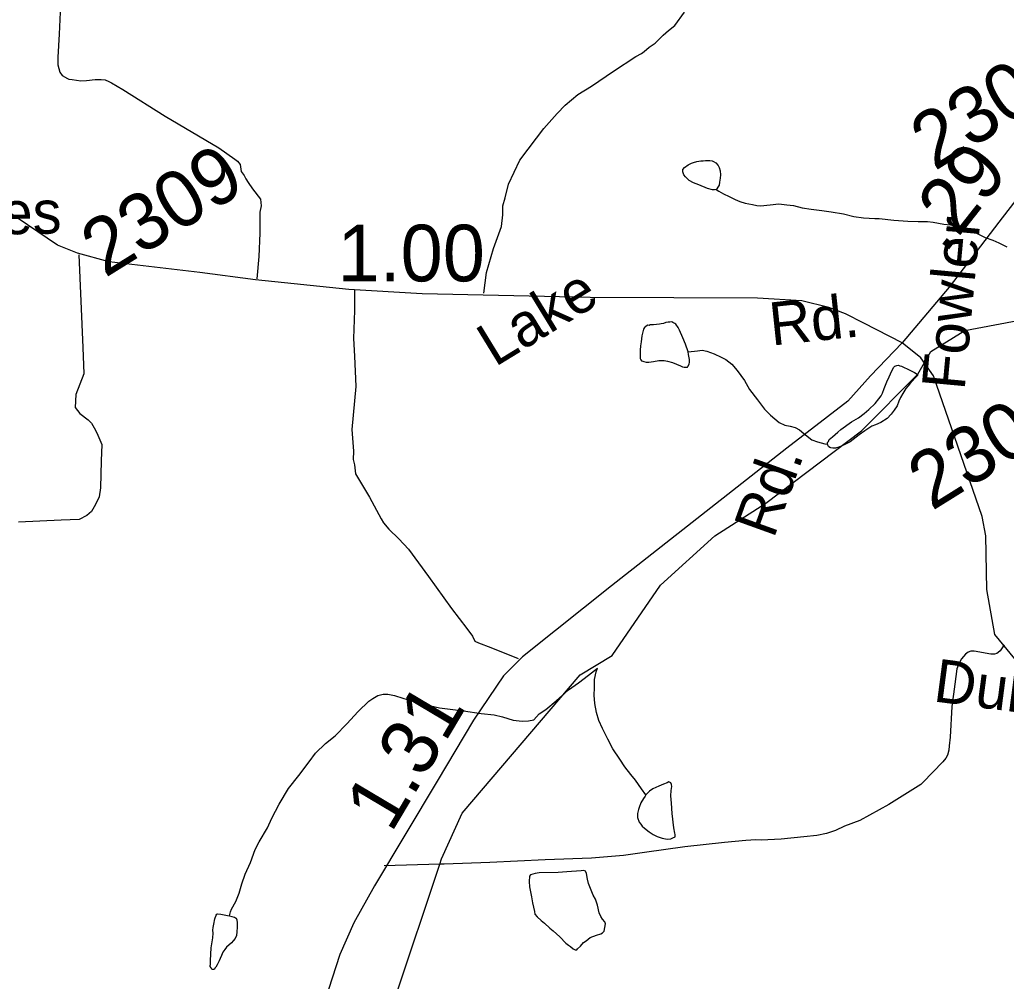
# Model space of a CAD drawing. Extents: x 2001466 to 31450019, y -30647475 to 847247.
# Drawn here: x 2192870 to 2197224, y 779018 to 783261 of the extents above; entities that cross this region are included whole.
import ezdxf

# ---------------------------------------------------------------- set-up
doc = ezdxf.new("R2010")
doc.units = 0
for name, color, linetype in [('Exist Hydrographic Misc Water Feature', 7, 'Continuous'), ('Exist Road Non-System Type 51', 7, 'Continuous'), ('Exist Road Secondary Mileage Hundredths English Label', 7, 'Continuous'), ('Exist Road Secondary Type 51 Attributed', 7, 'Continuous'), ('Exist Road Secondary Type 51 Label', 7, 'Continuous'), ('Exist Road Secondary Type 51 Number Label', 7, 'Continuous')]:
    doc.layers.add(name, color=color, linetype=linetype)

msp = doc.modelspace()

# ---------------------------------------------------------------- linework, layer by layer
at = {"layer": 'Exist Hydrographic Misc Water Feature'}
for p, q in [((2196761.9, 781732), (2196798, 781714.4)), ((2196798, 781714.4), (2196818.1, 781704.4))]:
    msp.add_line(p, q, dxfattribs=at)
for points in [[(2195943, 782512.1), (2195936.6, 782510.2), (2195926.8, 782510.1), (2195904.8, 782515.8), (2195867.1, 782531.7), (2195842.9, 782541.4), (2195824.4, 782551.1), (2195816.4, 782559.2), (2195808.8, 782567.3), (2195800.6, 782577), (2195796.3, 782589), (2195796.3, 782599.2), (2195804.3, 782608.9), (2195820.3, 782621.1), (2195834.1, 782627.1), (2195844.1, 782631.3), (2195858.1, 782635.3), (2195876.1, 782637.4), (2195885.9, 782637.6), (2195896.2, 782639.7), (2195908.1, 782639.9), (2195916.1, 782639.9), (2195925.9, 782638), (2195932.1, 782635.9), (2195942.1, 782629.9), (2195952, 782618.2), (2195956.3, 782608.2), (2195960.4, 782594.2), (2195962.4, 782576.1), (2195960.6, 782562.2), (2195958.3, 782544.3), (2195956.9, 782530.3), (2195950.9, 782522.3), (2195947.1, 782513.9), (2195943, 782512.1)], [(2195943, 782512.1), (2195955.3, 782504.2), (2195975.3, 782492.2), (2196001.4, 782480.5), (2196027.6, 782466.9), (2196047.5, 782458.6), (2196071.3, 782450.9), (2196103.5, 782445.3), (2196123.2, 782441.5), (2196139.4, 782439.4), (2196181.4, 782443.6), (2196219.6, 782448), (2196255.5, 782444.2), (2196285.4, 782440.5), (2196323.3, 782430.7), (2196363.1, 782425.1), (2196409.2, 782419.3), (2196451.3, 782413.8), (2196505.8, 782404), (2196551.3, 782392.2), (2196593.4, 782386.6), (2196643.8, 782383.1), (2196663.3, 782383), (2196727.7, 782375.7), (2196789.4, 782372), (2196835.5, 782370.3), (2196875.5, 782370.4), (2196901.6, 782366.8), (2196947.5, 782359.1), (2196977.4, 782355.4), (2197015.8, 782347.6), (2197059.9, 782332), (2197085.7, 782322), (2197129.8, 782300.3), (2197164, 782288.7), (2197190.1, 782277), (2197226.2, 782259)], [(2196162.1, 781126.9), (2196585.2, 781446.2), (2196833.1, 781696.9), (2196891.1, 781797.5), (2197040.2, 781889.5), (2197539.1, 781984.2), (2197705.2, 782062.8), (2197932.4, 782172.4), (2197986.6, 782226.6)], [(2195819.7, 781795.6), (2195807.6, 781829.5), (2195795.7, 781857.3), (2195781.4, 781891.1), (2195775.2, 781903), (2195765.2, 781917.1), (2195761.3, 781920.9), (2195752.9, 781925), (2195747.3, 781927.1), (2195739.1, 781926.6), (2195731.1, 781926.7), (2195721.1, 781925), (2195711, 781920.8), (2195701.4, 781918.6), (2195693, 781916.7), (2195667, 781914.4), (2195651.4, 781914.4), (2195647.1, 781912.2), (2195641.1, 781912.3), (2195631.3, 781906.1), (2195627.2, 781902.2), (2195623.1, 781895.9), (2195619.4, 781883.9), (2195615.7, 781866.2), (2195611.8, 781840.1), (2195609.9, 781822.1), (2195607.9, 781802.1), (2195608.1, 781780.1), (2195608.3, 781765.9), (2195610.4, 781759.9), (2195614.3, 781756.1), (2195620.4, 781753.9), (2195624.3, 781752.1), (2195634.1, 781750.3), (2195646.4, 781750.4), (2195666.3, 781752.3), (2195690.5, 781756.4), (2195698.1, 781756.8), (2195714.3, 781756.8), (2195728.5, 781754.7), (2195750.4, 781748.9), (2195768.2, 781741), (2195786.5, 781733.3), (2195794.3, 781729.3), (2195802.5, 781727.2), (2195810.1, 781727.3), (2195816.4, 781727.5), (2195818.5, 781731.3), (2195824.4, 781741.4), (2195826.1, 781749.6), (2195826.1, 781761.4), (2195822, 781783.5), (2195819.7, 781795.6)], [(2195819.7, 781795.6), (2195861.8, 781799.8), (2195882.1, 781802), (2195901.7, 781798.2), (2195934.1, 781786), (2195965.9, 781772.3), (2195986, 781760.8), (2196012.1, 781741), (2196036.5, 781713), (2196069.1, 781669.2), (2196090.8, 781629.3), (2196125.2, 781583.5), (2196157.4, 781541.8), (2196183.9, 781516.3), (2196221.8, 781484.2), (2196246.2, 781472.4), (2196269.8, 781466.8), (2196292.4, 781461), (2196311.8, 781451.1), (2196330.5, 781435.3), (2196366.2, 781407.2), (2196390.6, 781397.5), (2196422.4, 781389.8), (2196434.9, 781387.9)], [(2196434.9, 781387.9), (2196434.7, 781392), (2196434.9, 781396), (2196438.6, 781399.9), (2196442.5, 781407.9), (2196456.4, 781420), (2196480, 781440.3), (2196493.9, 781452.4), (2196540.1, 781486.4), (2196571.6, 781504.8), (2196595.8, 781523), (2196617.6, 781541.2), (2196645.3, 781567), (2196661, 781587.4), (2196670.9, 781601.3), (2196676.8, 781613.4), (2196684.8, 781633.7), (2196696.5, 781663.6), (2196706.2, 781685.6), (2196718.3, 781711.8), (2196728.1, 781727.7), (2196732.2, 781732), (2196740, 781735.7), (2196748.2, 781736.1), (2196754.1, 781733.9), (2196761.9, 781732)], [(2196818.1, 781704.4), (2196826.3, 781700.3), (2196832.3, 781694.6), (2196832.5, 781690.5), (2196820.2, 781678.5), (2196798.6, 781654.2), (2196781, 781634.2), (2196767.1, 781611.9), (2196756.8, 781594), (2196749, 781578.2), (2196741.4, 781557.8), (2196729.1, 781537.8), (2196715.6, 781519.9), (2196697.7, 781501.5), (2196670.1, 781483.4), (2196645.9, 781473.3), (2196629.9, 781467.1), (2196600.1, 781446.9), (2196574.3, 781428.9), (2196534.3, 781398.4), (2196508.7, 781384.4), (2196484.5, 781374.3), (2196470.5, 781370.3), (2196464.6, 781370), (2196458.7, 781370.1), (2196448.8, 781372)], [(2196448.8, 781372), (2196444.3, 781373.9), (2196438.8, 781378), (2196436.7, 781384), (2196434.9, 781387.9)], [(2194724, 779534.4), (2194732.1, 779558.8), (2194822.1, 779760.3), (2195343.2, 780369.5), (2195484, 780455.2), (2195698.1, 780765.7), (2195938, 780983.9), (2196162.1, 781126.9)], [(2195139.4, 780171.5), (2195163.1, 780197.5), (2195191.2, 780217.6), (2195236.8, 780256.1), (2195292.3, 780304.2), (2195336.4, 780334.4), (2195380.1, 780368.8), (2195419.9, 780399.3)], [(2195633.3, 779840.9), (2195613.4, 779866.6), (2195587, 779904.7), (2195567.1, 779930.4), (2195540.8, 779964), (2195518.5, 779998.2), (2195488.1, 780043.7), (2195465.8, 780085.6), (2195441.6, 780133.5), (2195425.4, 780169.2), (2195415.4, 780203.2), (2195408.8, 780243.2), (2195404.5, 780281.1), (2195406.5, 780313.3), (2195406.1, 780349), (2195413.9, 780383.2), (2195419.9, 780399.3)], [(2193795.6, 779306.4), (2193797.9, 779312.1), (2193800, 779324.4), (2193805.3, 779336.2), (2193823.3, 779370.4), (2193839.1, 779406.5), (2193850.8, 779448.5), (2193864.5, 779490.7), (2193888.1, 779542.7), (2193909.9, 779599.1), (2193927.3, 779632.9), (2193963.2, 779695.3), (2193983.1, 779737.3), (2194014.6, 779799.4), (2194055.7, 779867.9), (2194101.6, 779926.3), (2194147.3, 779986.3), (2194175, 780024.7), (2194220.1, 780067), (2194261.9, 780101.2), (2194313.6, 780153.5), (2194363.4, 780208), (2194411.2, 780254.3), (2194428.8, 780266.3), (2194450.8, 780278.3), (2194474.8, 780284.5), (2194494.9, 780284.7), (2194524.8, 780279), (2194560.9, 780267.4), (2194579.4, 780261.4), (2194622.8, 780249.9), (2194665.1, 780237.9), (2194723.1, 780224.3), (2194769.4, 780218.9), (2194829.3, 780211), (2194907.2, 780199.6), (2194963.4, 780194), (2195001.1, 780184.3), (2195047.5, 780170.8), (2195087.7, 780165.1), (2195115.2, 780167), (2195139.4, 780171.5)], [(2195633.3, 779840.9), (2195629.8, 779834.9), (2195623.5, 779824.9), (2195611.6, 779804.8), (2195603.6, 779784.5), (2195600.1, 779776.5), (2195595.8, 779758.5), (2195596.2, 779740.6), (2195604.4, 779720.7), (2195610.4, 779710.9), (2195616.3, 779702.7), (2195626.6, 779693), (2195648.5, 779677.1), (2195664.9, 779664.9), (2195682.7, 779657.3), (2195704.7, 779649.5), (2195726.6, 779645.4), (2195742.8, 779645.9), (2195752.7, 779651.6), (2195762.7, 779655.8), (2195762.7, 779665.9), (2195760.7, 779671.9), (2195756.6, 779695.7), (2195750, 779757.6), (2195745.7, 779803.6), (2195743.8, 779835.5), (2195745.3, 779859.7), (2195747.3, 779877.6), (2195747.1, 779885.8), (2195742.8, 779893.7), (2195735, 779897.7), (2195727, 779893.7), (2195711.2, 779887.5), (2195691.1, 779879.2), (2195663.3, 779867.2), (2195649.3, 779857.1), (2195633.3, 779840.9)], [(2194732.1, 778400.8), (2194521.1, 778798.7), (2194528.1, 778949.5), (2194724, 779534.4)], [(2195128.9, 779391.3), (2195133.2, 779363.5), (2195136.9, 779345.5), (2195141.4, 779325.8), (2195143.2, 779313.7), (2195153.5, 779301.6), (2195171.7, 779285.9), (2195185.5, 779274.1), (2195209.9, 779252.2), (2195224, 779240.3), (2195254.2, 779214.2), (2195280, 779186.7), (2195292.5, 779176.7), (2195300.3, 779170.7), (2195312.4, 779160.8), (2195320.6, 779156.7), (2195328.2, 779157.2), (2195332.3, 779161), (2195344.6, 779173), (2195358.3, 779189.2), (2195370.2, 779197), (2195387.9, 779211.5), (2195416, 779221.4), (2195434, 779227.6), (2195441.8, 779231.7), (2195450, 779239.8), (2195451.9, 779255.7), (2195455.7, 779271.8), (2195451.6, 779279.7), (2195441.2, 779291.8), (2195435, 779303.7), (2195427.2, 779319.5), (2195419.2, 779353.6), (2195410.8, 779379.6), (2195400.6, 779397.3), (2195380.3, 779449.1), (2195376, 779469.2), (2195371.9, 779493.3), (2195366.3, 779503.1), (2195359.8, 779507), (2195347.9, 779505.1), (2195284.3, 779500.5), (2195246.2, 779498.2), (2195162.1, 779495.9), (2195144.3, 779493.7), (2195124, 779487.4), (2195120.1, 779481.5), (2195118.2, 779457.5), (2195120.5, 779435.2), (2195122.5, 779419.5), (2195128.9, 779391.3)], [(2193795.6, 779306.4), (2193805.9, 779304.4), (2193817.6, 779300.6), (2193821.9, 779298.3), (2193826, 779296.5), (2193828, 779288.5), (2193830.3, 779276.4), (2193830.3, 779266.7), (2193829.9, 779256.6), (2193828.2, 779236.6), (2193826.4, 779220.6), (2193820.7, 779206.5), (2193812.7, 779196.3), (2193804.5, 779188.2), (2193782.9, 779168.3), (2193774.9, 779158.2), (2193767.3, 779146), (2193761.2, 779131.9), (2193755, 779118.2), (2193751.1, 779108.2), (2193741.3, 779089.9), (2193735.4, 779079.8), (2193731.9, 779075.9), (2193729.4, 779071.8), (2193725.7, 779069.9), (2193721.4, 779069.7), (2193717.5, 779072), (2193715.7, 779077.9), (2193711.4, 779083.8), (2193711.4, 779087.9), (2193711.6, 779091.9), (2193711.6, 779109.7), (2193713.2, 779137.5), (2193714.9, 779165.7), (2193718.8, 779183.7), (2193722.6, 779209.9), (2193724.3, 779230), (2193722.4, 779243.6), (2193724.3, 779255.9), (2193728, 779277.7), (2193730.2, 779285.8), (2193731.9, 779293.7), (2193737.6, 779309.9), (2193740.1, 779314), (2193743.8, 779315.9), (2193757.9, 779314.1), (2193787.9, 779308.3), (2193795.6, 779306.4)]]:
    msp.add_lwpolyline(points, dxfattribs=at)
at = {"layer": 'Exist Road Non-System Type 51'}
msp.add_line((2194724, 779534.4), (2194478.4, 779528), dxfattribs=at)
for points in [[(2193050.2, 783326.4), (2193044.1, 783196.4), (2193038.3, 783095.7), (2193038.4, 783062.3), (2193042.5, 783046.2), (2193047.3, 783028.9), (2193057, 783014.5), (2193081.3, 783000.8), (2193087.3, 782998.9), (2193101.2, 782997.2), (2193139.5, 782991.8), (2193165.5, 782992.1), (2193203.4, 782996.7), (2193229.4, 782997.2), (2193247.4, 782995.4), (2193263.6, 782987.7), (2193275.7, 782981.8), (2193326.1, 782952.6), (2193512, 782835.4), (2193748.3, 782694.9), (2193819.1, 782646.1), (2193831.3, 782636.2), (2193843.4, 782622.4), (2193847.9, 782590.5), (2193860.1, 782572.7), (2193868.5, 782558.7), (2193878.5, 782542.9), (2193897.1, 782515.1), (2193933.2, 782469.5), (2193936, 782439.4), (2193930.5, 782412.1), (2193930.5, 782319.2), (2193925, 782215.4), (2193916.9, 782117.1)], [(2194918.9, 782054.3), (2194930.2, 782145.8), (2194960.4, 782251.6), (2194996.6, 782348.3), (2195002.7, 782399.7), (2195002.7, 782439), (2195011.8, 782475.3), (2195026.9, 782535.7), (2195077.7, 782641), (2195150.1, 782738), (2195183.6, 782780.5), (2195242.6, 782847.3), (2195277.9, 782884), (2195333.3, 782930.8), (2195392.8, 782967.6), (2195489.8, 783033.2), (2195588.9, 783098.5), (2195614.7, 783111), (2195626.5, 783121.2), (2195648.3, 783139.5), (2195673.9, 783157.8), (2195709.4, 783192.4), (2195733.2, 783212.8), (2195760.9, 783235.2), (2195803.9, 783293.9)], [(2193131.8, 782223.6), (2193149.6, 781814.8), (2193153.4, 781699), (2193117.5, 781607.7), (2193114.4, 781550.2), (2193135.6, 781523), (2193171.8, 781495.8), (2193186.9, 781480.7), (2193199, 781459.6), (2193211.1, 781438.4), (2193232.3, 781387), (2193229.2, 781314.5), (2193226.2, 781195), (2193221.7, 781155.7), (2193205.1, 781121), (2193186.9, 781090.8), (2193167.3, 781072.6), (2193132.6, 781056), (2193054, 781053), (2192865.2, 781043.9)], [(2194348.3, 782070.7), (2194348.3, 781977.8), (2194342.8, 781854.9), (2194348.3, 781775.7), (2194353.7, 781641.8), (2194335.8, 781452.8), (2194343.2, 781356.9), (2194341.8, 781320.9), (2194348.1, 781297), (2194352.7, 781257.1), (2194414.4, 781154.1), (2194465.8, 781058.8), (2194476, 781041), (2194498.5, 781013.3), (2194543.2, 780969.8), (2194586, 780924.6), (2194673.9, 780804), (2194776, 780663.5), (2194843.3, 780574.5), (2194867.9, 780540.8), (2194878.2, 780519), (2194894.4, 780511.3), (2194948.8, 780490.1), (2195070.5, 780442.7)], [(2197214.5, 780503), (2197195.9, 780475.8), (2197187.6, 780468.8), (2197182.1, 780463.7), (2197172, 780461.5), (2197155.4, 780461.5), (2197081.9, 780474.2), (2197067.9, 780474.1), (2197055.6, 780469.5), (2197043.4, 780461.8), (2197026.2, 780441.3), (2197014.6, 780419.2), (2197006.1, 780396.6), (2196996.1, 780329), (2196983.5, 780230.6), (2196975.9, 780095.2), (2196972.3, 780056.5), (2196970.7, 780037.3), (2196964.2, 780015.5), (2196957, 780002.4), (2196943.2, 779986.1), (2196855.8, 779895.7), (2196846.8, 779886.7), (2196706, 779798.6), (2196577.2, 779726.7), (2196509.5, 779701.7), (2196469.7, 779683.1), (2196430, 779670.3), (2196388.1, 779661.8), (2196330.1, 779655), (2196230.3, 779645.5), (2196141.5, 779640.9), (2196118.3, 779641.8), (2196074.2, 779639.1), (2195980.5, 779629.6), (2195804.7, 779611), (2195626.8, 779586.3), (2195535.2, 779573), (2195393.1, 779560.7), (2195189.2, 779553.7), (2194945.4, 779542), (2194743.3, 779534.9), (2194724, 779534.4)]]:
    msp.add_lwpolyline(points, dxfattribs=at)
at = {"layer": 'Exist Road Secondary Type 51 Attributed'}
for points in [[(2196764.5, 781834.4), (2196595.5, 781922.4), (2196513.7, 781962.8), (2196440, 781991.2), (2196321.4, 782020.8), (2196126, 782031.9), (2195387, 782035.5), (2194645.9, 782051.9), (2194322, 782070.3), (2193910.5, 782113), (2193664.8, 782145.6), (2193265.6, 782193.2), (2193125.9, 782230.1), (2193036.8, 782265.4), (2192597.3, 782563.2), (2192358.2, 782733.9), (2192263, 782789.2), (2192166.3, 782836.9), (2191983.6, 782915.2), (2191891.4, 782952.1), (2191808.5, 782975.1), (2191760.9, 782978.2)], [(2197782.1, 782949.3), (2197596.4, 782796.8), (2197456.2, 782686.8), (2197379.8, 782613.5), (2197190.9, 782367.4), (2196971.2, 782080.5), (2196764.5, 781834.4)], [(2196764.5, 781834.4), (2196624.8, 781688.9), (2196524.4, 781577.9), (2196255.5, 781370.6), (2195482.2, 780763.2), (2195235.2, 780566.4), (2195088.7, 780449.1), (2195005, 780365.3), (2194872.1, 780170.6), (2194713.1, 779900.4), (2194435.8, 779438.6), (2194344.7, 779276.3), (2194282.5, 779136), (2194233.3, 778981)], [(2197261.8, 780440), (2197172.6, 780547.5), (2197138.1, 780746.5), (2197133.9, 780983.1), (2197117.1, 781069), (2196902.6, 781688.9), (2196902.6, 781688.9), (2196846.1, 781768.5), (2196764.5, 781834.4)]]:
    msp.add_lwpolyline(points, dxfattribs=at)

# ---------------------------------------------------------------- texts
at = {"layer": 'Exist Road Secondary Mileage Hundredths English Label'}
for s, rotation, p in [('.29', 51.7498, (2196952.9, 782224.2)), ('1.31', 59.2653, (2194509.1, 779668.1))]:
    msp.add_text(s, height=250, rotation=rotation, dxfattribs=at).set_placement(p)
msp.add_text('1.00', height=250, dxfattribs=at).set_placement((2194272.4, 782106.2))
at = {"layer": 'Exist Road Secondary Type 51 Label'}
for s, rotation, p in [('Dukes', 1.1464, (2192336.1, 782303.7)), ('Fowler', 84.6815, (2197039.4, 781623)), ('Lake', 31.4421, (2194967.4, 781726.4)), ('Rd.', 6.0302, (2196188.2, 781822.5)), ('Rd.', 70.1774, (2196197.1, 780967.3)), ('Dukes', 352.5366, (2196897.5, 780253.6))]:
    msp.add_text(s, height=190, rotation=rotation, dxfattribs=at).set_placement(p)
at = {"layer": 'Exist Road Secondary Type 51 Number Label'}
for s, p in [('2308', (2196906.8, 782591)), ('2309', (2193246.5, 782119.6)), ('2309', (2196894.9, 781091.4))]:
    msp.add_text(s, height=250, rotation=31.918, dxfattribs=at).set_placement(p)

doc.saveas('drawing.dxf')
